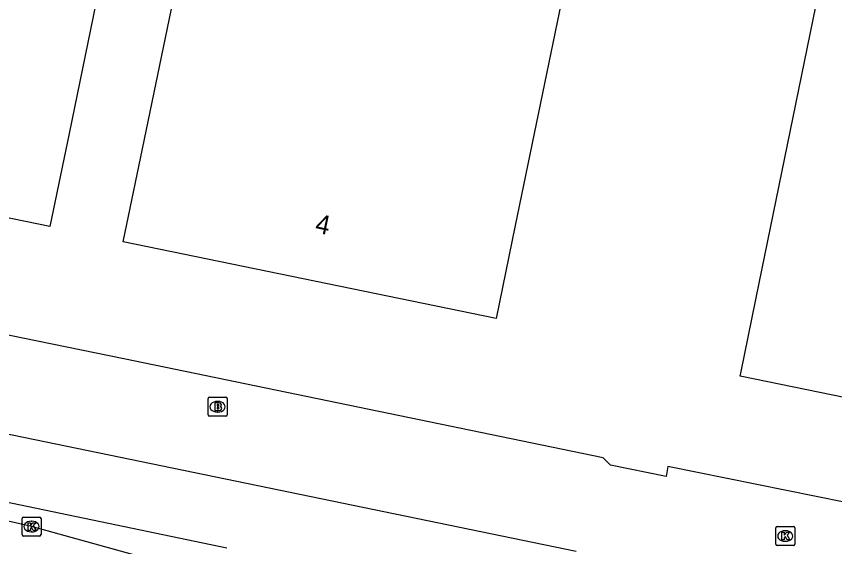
# Model space of a CAD drawing. Extents: x 157692 to 159670, y 381454 to 383289.
# Drawn here: x 158780.24 to 158823.31, y 382075.72 to 382103.66 of the extents above; entities that cross this region are included whole.
import ezdxf

# ---------------------------------------------------------------- set-up
doc = ezdxf.new("R2010")
doc.units = 0
for name, color, linetype in [('IMGEO_Brandkraan', 7, 'Continuous'), ('IMGEO_Fietspad_gesloten', 7, 'Continuous'), ('IMGEO_Kolk', 7, 'Continuous'), ('IMGEO_Pand', 7, 'Continuous'), ('IMGEO_Pand_nummerreeks', 7, 'Continuous'), ('IMGEO_Rijbaan_lokaal_open', 7, 'Continuous'), ('IMGEO_Rijbaan_regionaal_gesloten', 7, 'Continuous')]:
    doc.layers.add(name, color=color, linetype=linetype)

msp = doc.modelspace()

# ---------------------------------------------------------------- linework, layer by layer
at = {"layer": 'IMGEO_Brandkraan'}
for p, q in [((158790.329, 382082.667), (158790.329, 382083.519)), ((158790.404, 382083.593), (158791.256, 382083.593)), ((158791.33, 382083.519), (158791.33, 382082.667)), ((158790.817, 382083.373), (158790.842, 382083.373)), ((158791.256, 382082.593), (158790.404, 382082.593)), ((158790.84, 382082.813), (158790.815, 382082.813))]:
    msp.add_line(p, q, dxfattribs=at)
for points in [[(158790.329, 382082.667), (158790.329, 382083.519)], [(158790.404, 382083.593), (158791.256, 382083.593)], [(158791.33, 382083.519), (158791.33, 382082.667)], [(158790.677, 382083.293), (158790.677, 382082.893), (158790.89, 382082.893)], [(158790.908, 382083.293), (158790.677, 382083.293)], [(158790.856, 382083.212), (158790.802, 382083.212), (158790.802, 382083.136)], [(158790.802, 382083.136), (158790.855, 382083.136)], [(158790.864, 382083.06), (158790.802, 382083.06), (158790.802, 382082.979)], [(158791.256, 382082.593), (158790.404, 382082.593)], [(158790.802, 382082.979), (158790.864, 382082.979)]]:
    msp.add_lwpolyline(points, dxfattribs=at)
for centre, radius, start, end in [((158790.406, 382083.517), 0.0765, 91.552, 178.448), ((158790.406, 382083.517), 0.0765, 91.552, 178.448), ((158791.254, 382083.517), 0.0765, 1.552, 88.448), ((158791.254, 382083.517), 0.0765, 1.552, 88.448), ((158790.857, 382083.174), 0.0379, 267.8285, 90.9355), ((158790.865, 382083.019), 0.0404, 269.8759, 90.5077), ((158790.912, 382083.148), 0.145, 59.4692, 91.5367), ((158790.937, 382083.195), 0.0922, 285.5137, 58.1501), ((158790.942, 382083.003), 0.105, 301.3115, 78.989), ((158790.406, 382082.669), 0.0765, 181.552, 268.448), ((158790.406, 382082.669), 0.0765, 181.552, 268.448), ((158790.896, 382083.144), 0.251, 268.6676, 293.5347), ((158791.254, 382082.669), 0.0765, 271.552, 358.448), ((158791.254, 382082.669), 0.0765, 271.552, 358.448)]:
    msp.add_arc(centre, radius, start, end, dxfattribs=at)
for centre, major_axis, ratio, start_param, end_param in [((158790.816, 382083.093), (-0.387, 0.002), 0.722429, 4.712389, 7.853982), ((158790.841, 382083.093), (-0.39, 0.002), 0.717154, 1.570796, 4.712389)]:
    msp.add_ellipse(centre, major_axis=major_axis, ratio=ratio, start_param=start_param, end_param=end_param, dxfattribs=at)
at = {"layer": 'IMGEO_Fietspad_gesloten'}
msp.add_lwpolyline([(158640.458, 382106.746), (158759.226, 382082.344), (158791.317, 382075.663)], dxfattribs=at)
at = {"layer": 'IMGEO_Kolk'}
for p, q in [((158780.532, 382076.355), (158780.532, 382077.207)), ((158780.607, 382077.281), (158781.459, 382077.281)), ((158781.02, 382077.061), (158781.045, 382077.061)), ((158781.533, 382077.207), (158781.533, 382076.355)), ((158820.216, 382075.856), (158820.216, 382076.708)), ((158820.291, 382076.782), (158821.143, 382076.782)), ((158820.704, 382076.562), (158820.729, 382076.562)), ((158821.217, 382076.708), (158821.217, 382075.856)), ((158781.459, 382076.281), (158780.607, 382076.281)), ((158781.043, 382076.501), (158781.018, 382076.501)), ((158821.143, 382075.782), (158820.291, 382075.782)), ((158820.727, 382076.002), (158820.702, 382076.002))]:
    msp.add_line(p, q, dxfattribs=at)
for points in [[(158780.532, 382076.355), (158780.532, 382077.207)], [(158780.607, 382077.281), (158781.459, 382077.281)], [(158781.533, 382077.207), (158781.533, 382076.355)], [(158780.853, 382076.981), (158780.976, 382076.981), (158780.976, 382076.83), (158781.106, 382076.981), (158781.27, 382076.981), (158781.124, 382076.83), (158781.277, 382076.581), (158781.125, 382076.581), (158781.04, 382076.745), (158780.976, 382076.678), (158780.976, 382076.581), (158780.853, 382076.581), (158780.853, 382076.981)], [(158820.216, 382075.856), (158820.216, 382076.708)], [(158820.291, 382076.782), (158821.143, 382076.782)], [(158821.217, 382076.708), (158821.217, 382075.856)], [(158781.459, 382076.281), (158780.607, 382076.281)], [(158820.537, 382076.482), (158820.66, 382076.482), (158820.66, 382076.331), (158820.79, 382076.482), (158820.954, 382076.482), (158820.808, 382076.331), (158820.961, 382076.082), (158820.809, 382076.082), (158820.724, 382076.246), (158820.66, 382076.179), (158820.66, 382076.082), (158820.537, 382076.082), (158820.537, 382076.482)], [(158821.143, 382075.782), (158820.291, 382075.782)]]:
    msp.add_lwpolyline(points, dxfattribs=at)
for centre, start, end in [((158780.609, 382077.205), 91.552, 178.448), ((158780.609, 382077.205), 91.552, 178.448), ((158781.457, 382077.205), 1.552, 88.448), ((158781.457, 382077.205), 1.552, 88.448), ((158820.293, 382076.706), 91.552, 178.448), ((158820.293, 382076.706), 91.552, 178.448), ((158821.141, 382076.706), 1.552, 88.448), ((158821.141, 382076.706), 1.552, 88.448), ((158780.609, 382076.357), 181.552, 268.448), ((158780.609, 382076.357), 181.552, 268.448), ((158781.457, 382076.357), 271.552, 358.448), ((158781.457, 382076.357), 271.552, 358.448), ((158820.293, 382075.858), 181.552, 268.448), ((158820.293, 382075.858), 181.552, 268.448), ((158821.141, 382075.858), 271.552, 358.448), ((158821.141, 382075.858), 271.552, 358.448)]:
    msp.add_arc(centre, 0.0765, start, end, dxfattribs=at)
for centre, major_axis, ratio, start_param, end_param in [((158781.019, 382076.781), (-0.387, 0.002), 0.722429, 4.712389, 7.853982), ((158781.044, 382076.781), (-0.39, 0.002), 0.717154, 1.570796, 4.712389), ((158820.703, 382076.282), (-0.387, 0.002), 0.722429, 4.712389, 7.853982), ((158820.728, 382076.282), (-0.39, 0.002), 0.717154, 1.570796, 4.712389)]:
    msp.add_ellipse(centre, major_axis=major_axis, ratio=ratio, start_param=start_param, end_param=end_param, dxfattribs=at)
at = {"layer": 'IMGEO_Pand'}
for points in [[(158856.018, 382076.981), (158832.529, 382081.79), (158828.687, 382082.577), (158818.338, 382084.696), (158818.389, 382084.947), (158819.341, 382089.594), (158830.398, 382143.625), (158834.71, 382142.745), (158835.71, 382147.646), (158831.819, 382148.439), (158844.223, 382208.94)], [(158786.877, 382096.681), (158793.965, 382130.94), (158813.573, 382126.911), (158806.501, 382092.632), (158805.491, 382087.735), (158785.864, 382091.784), (158786.877, 382096.681)], [(158786.796, 382115.911), (158783.008, 382097.477), (158782.001, 382092.579), (158764.114, 382096.257), (158764.263, 382096.981), (158762.098, 382097.428), (158761.948, 382096.702), (158749.361, 382099.29), (158750.384, 382104.185), (158754.21, 382122.499), (158786.796, 382115.911)]]:
    msp.add_lwpolyline(points, dxfattribs=at)
at = {"layer": 'IMGEO_Rijbaan_lokaal_open'}
for points in [[(158620.94, 382114.323), (158712.956, 382095.452), (158809.708, 382075.476)], [(158828.413, 382068.102), (158829.393, 382072.876), (158854.168, 382067.855), (158855.441, 382074.005), (158832.164, 382078.78), (158831.712, 382076.46), (158814.541, 382079.95), (158814.452, 382079.413), (158811.515, 382080.009), (158811.125, 382080.406), (158785.901, 382085.615), (158779.094, 382087.008)]]:
    msp.add_lwpolyline(points, dxfattribs=at)
at = {"layer": 'IMGEO_Rijbaan_regionaal_gesloten'}
msp.add_lwpolyline([(158790.901, 382074.003), (158788.955, 382074.588), (158781.033, 382076.781), (158773.962, 382078.399), (158640.25, 382105.785)], dxfattribs=at)

# ---------------------------------------------------------------- texts
at = {"layer": 'IMGEO_Pand_nummerreeks'}
msp.add_text('4', height=1, rotation=348.3436, dxfattribs=at).set_placement((158795.916, 382092.283))

doc.saveas('drawing.dxf')
